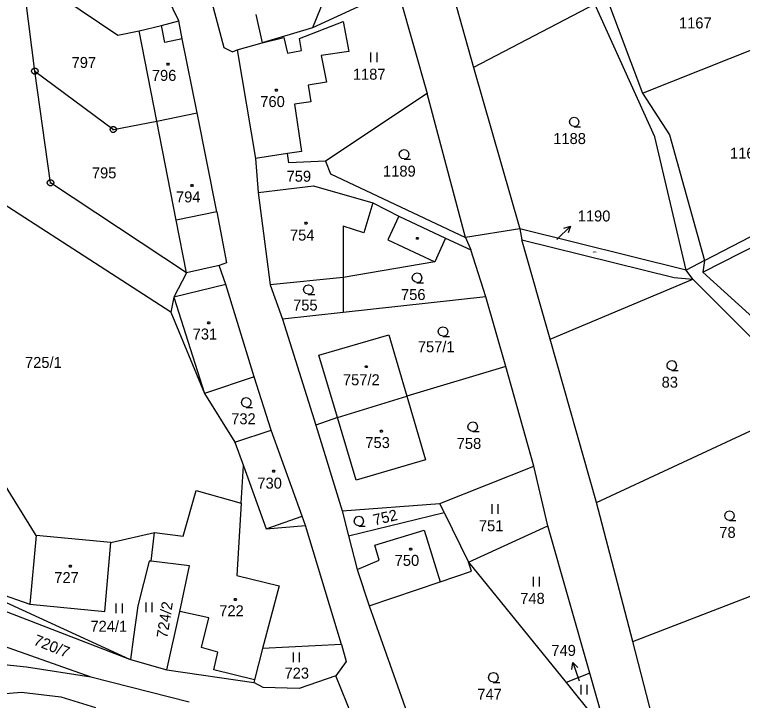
# Model space of a CAD drawing. Extents: x -609861 to -605046, y -1120287 to -1116307.
# Drawn here: x -607500.4 to -607387.8, y -1119178.3 to -1119072.1 of the extents above; entities that cross this region are included whole.
import ezdxf

# ---------------------------------------------------------------- set-up
doc = ezdxf.new("R2010")
doc.units = 0
for name, color, linetype in [('Vrstva 1', 7, 'Continuous'), ('Vrstva 2', 7, 'Continuous'), ('Vrstva 3', 7, 'Continuous'), ('Vrstva 4', 7, 'Continuous'), ('Vrstva 5', 7, 'Continuous'), ('Vrstva 7', 7, 'Continuous'), ('Vrstva 8', 7, 'Continuous')]:
    doc.layers.add(name, color=color, linetype=linetype)

msp = doc.modelspace()

# ---------------------------------------------------------------- linework, layer by layer
at = {"layer": 'Vrstva 1'}
for p, q in [((-607475, -1119073.11), (-607478.92, -1119064.9)), ((-607433.73, -1119064.85), (-607429.39, -1119080.35)), ((-607497.28, -1119080.9), (-607499.26, -1119065.3)), ((-607471.08, -1119065.71), (-607468.05, -1119077.23)), ((-607441.16, -1119068.11), (-607454.32, -1119074.19)), ((-607441.16, -1119068.11), (-607436.55, -1119084.35)), ((-607493.44, -1119069.24), (-607484.43, -1119075.34)), ((-607452.35, -1119069.4), (-607454.32, -1119074.19)), ((-607408.95, -1119069.07), (-607403.22, -1119084.33)), ((-607410.63, -1119070.51), (-607429.39, -1119080.35)), ((-607401.32, -1119091.09), (-607410.63, -1119070.51)), ((-607481.12, -1119074.65), (-607477.67, -1119073.81)), ((-607477.67, -1119073.81), (-607475, -1119073.11)), ((-607474.46, -1119075.9), (-607475, -1119073.11)), ((-607456.32, -1119075.87), (-607449.59, -1119073.21)), ((-607449.59, -1119073.21), (-607448.69, -1119077.85)), ((-607484.43, -1119075.34), (-607481.12, -1119074.65)), ((-607478.4, -1119088.63), (-607481.12, -1119074.65)), ((-607454.32, -1119074.19), (-607462.1, -1119076.53)), ((-607403.22, -1119084.33), (-607379.62, -1119074.89)), ((-607472.17, -1119087.36), (-607474.46, -1119075.9)), ((-607462.1, -1119076.53), (-607458.77, -1119075.71)), ((-607458.77, -1119075.71), (-607458.17, -1119078.11)), ((-607456, -1119077.69), (-607456.32, -1119075.87)), ((-607468.05, -1119077.23), (-607466.7, -1119077.89)), ((-607465.99, -1119077.61), (-607462.1, -1119076.53)), ((-607466.7, -1119077.89), (-607465.99, -1119077.61)), ((-607465.99, -1119077.61), (-607463.14, -1119094.43)), ((-607458.17, -1119078.11), (-607456, -1119077.69)), ((-607448.69, -1119077.85), (-607452.96, -1119078.46)), ((-607452.96, -1119078.46), (-607452.12, -1119082.59)), ((-607429.39, -1119080.35), (-607422.25, -1119105.32)), ((-607497.28, -1119080.9), (-607485.13, -1119089.93)), ((-607494.84, -1119098.19), (-607497.28, -1119080.9)), ((-607452.12, -1119082.59), (-607454.99, -1119083.08)), ((-607454.99, -1119083.08), (-607454.56, -1119085.63)), ((-607436.55, -1119084.35), (-607452.29, -1119094.86)), ((-607430.63, -1119106.63), (-607436.55, -1119084.35)), ((-607403.22, -1119084.33), (-607399.05, -1119090.75)), ((-607454.56, -1119085.63), (-607457.12, -1119086.01)), ((-607457.12, -1119086.01), (-607455.99, -1119093.34)), ((-607478.4, -1119088.63), (-607472.17, -1119087.36)), ((-607469.1, -1119102.67), (-607472.17, -1119087.36)), ((-607485.13, -1119089.93), (-607478.4, -1119088.63)), ((-607475.4, -1119103.98), (-607478.4, -1119088.63)), ((-607399.05, -1119090.75), (-607393.64, -1119110.22)), ((-607396.46, -1119111.7), (-607401.32, -1119091.09)), ((-607476.25, -1119118.23), (-607516.28, -1119092.38)), ((-607458.18, -1119093.67), (-607463.14, -1119094.43)), ((-607455.99, -1119093.34), (-607458.18, -1119093.67)), ((-607457.99, -1119095.1), (-607458.18, -1119093.67)), ((-607463.14, -1119094.43), (-607462.7, -1119099.68)), ((-607452.29, -1119094.86), (-607457.99, -1119095.1)), ((-607452.29, -1119094.86), (-607451.54, -1119096.78)), ((-607451.54, -1119096.78), (-607430.63, -1119106.63)), ((-607473.81, -1119112.13), (-607494.84, -1119098.19)), ((-607462.7, -1119099.68), (-607454.17, -1119098.64)), ((-607454.17, -1119098.64), (-607444.98, -1119101.31)), ((-607393.93, -1119112), (-607367.31, -1119098.57)), ((-607462.7, -1119099.68), (-607460.88, -1119113.96)), ((-607393.64, -1119110.22), (-607372.42, -1119099.12)), ((-607444.98, -1119101.31), (-607440.94, -1119103.34)), ((-607469.1, -1119102.67), (-607467.6, -1119110.58)), ((-607440.94, -1119103.34), (-607433.72, -1119106.77)), ((-607473.81, -1119112.13), (-607475.4, -1119103.98)), ((-607422.25, -1119105.32), (-607421.9, -1119107)), ((-607396.46, -1119111.7), (-607422.25, -1119105.32)), ((-607430.63, -1119106.63), (-607429.82, -1119108.59)), ((-607433.72, -1119106.77), (-607435.36, -1119110.4)), ((-607433.72, -1119106.77), (-607429.82, -1119108.59)), ((-607417.53, -1119122.4), (-607421.9, -1119107)), ((-607421.9, -1119107), (-607398.34, -1119112.85)), ((-607427.51, -1119115.83), (-607429.82, -1119108.59)), ((-607468.73, -1119110.97), (-607473.81, -1119112.13)), ((-607467.6, -1119110.58), (-607468.73, -1119110.97)), ((-607467.71, -1119113.92), (-607468.73, -1119110.97)), ((-607435.36, -1119110.4), (-607449.55, -1119112.83)), ((-607393.64, -1119110.22), (-607393.93, -1119112)), ((-607473.81, -1119112.13), (-607475.79, -1119115.88)), ((-607395.47, -1119113.08), (-607396.46, -1119111.7)), ((-607393.93, -1119112), (-607372.85, -1119131.14)), ((-607449.55, -1119112.83), (-607460.88, -1119113.96)), ((-607449.55, -1119112.83), (-607449.54, -1119118.25)), ((-607398.34, -1119112.85), (-607395.47, -1119113.08)), ((-607376.68, -1119131.97), (-607395.47, -1119113.08)), ((-607463.33, -1119128.23), (-607467.71, -1119113.92)), ((-607460.88, -1119113.96), (-607458.95, -1119119.28)), ((-607475.79, -1119115.88), (-607476.25, -1119118.23)), ((-607427.51, -1119115.83), (-607449.54, -1119118.25)), ((-607424.37, -1119126.64), (-607427.51, -1119115.83)), ((-607476.25, -1119118.23), (-607471, -1119130.78)), ((-607449.54, -1119118.25), (-607458.95, -1119119.28)), ((-607458.95, -1119119.28), (-607453.81, -1119135.72)), ((-607453.31, -1119124.86), (-607442.49, -1119121.71)), ((-607442.49, -1119121.71), (-607439.7, -1119131.21)), ((-607410.35, -1119147.68), (-607417.53, -1119122.4)), ((-607450.45, -1119134.51), (-607453.31, -1119124.86)), ((-607424.37, -1119126.64), (-607439.7, -1119131.21)), ((-607420.05, -1119142.06), (-607424.37, -1119126.64)), ((-607463.33, -1119128.23), (-607471, -1119130.78)), ((-607460.69, -1119136.5), (-607463.33, -1119128.23)), ((-607471, -1119130.78), (-607466.31, -1119138.32)), ((-607450.45, -1119134.51), (-607439.7, -1119131.21)), ((-607439.7, -1119131.21), (-607436.8, -1119141.09)), ((-607410.35, -1119147.68), (-607376.68, -1119131.97)), ((-607450.45, -1119134.51), (-607453.81, -1119135.72)), ((-607447.57, -1119144.22), (-607450.45, -1119134.51)), ((-607453.81, -1119135.72), (-607449.72, -1119148.95)), ((-607466.31, -1119138.32), (-607460.69, -1119136.5)), ((-607455.93, -1119149.77), (-607460.69, -1119136.5)), ((-607466.31, -1119138.32), (-607464.98, -1119142.02)), ((-607436.8, -1119141.09), (-607447.57, -1119144.22)), ((-607465.33, -1119147.8), (-607464.98, -1119142.02)), ((-607464.98, -1119142.02), (-607461.49, -1119151.75)), ((-607434.62, -1119147.86), (-607420.05, -1119142.06)), ((-607417.9, -1119151.27), (-607420.05, -1119142.06)), ((-607497.09, -1119152.79), (-607502.07, -1119144.67)), ((-607474.34, -1119152.87), (-607472.34, -1119145.84)), ((-607472.34, -1119145.84), (-607465.33, -1119147.8)), ((-607544.86, -1119147.88), (-607482.65, -1119171.92)), ((-607449.72, -1119148.95), (-607434.62, -1119147.86)), ((-607433.96, -1119149.21), (-607434.62, -1119147.86)), ((-607404.74, -1119169.18), (-607410.35, -1119147.68)), ((-607449.72, -1119148.95), (-607448.73, -1119152.82)), ((-607448.73, -1119152.82), (-607433.96, -1119149.21)), ((-607433.96, -1119149.21), (-607430.19, -1119156.9)), ((-607461.49, -1119151.75), (-607455.93, -1119149.77)), ((-607455.38, -1119151.26), (-607455.93, -1119149.77)), ((-607449.81, -1119169.68), (-607455.38, -1119151.26)), ((-607430.19, -1119156.9), (-607417.9, -1119151.27)), ((-607411.41, -1119174.1), (-607417.9, -1119151.27)), ((-607497.09, -1119152.79), (-607498.08, -1119163.44)), ((-607485.52, -1119153.86), (-607497.09, -1119152.79)), ((-607485.52, -1119153.86), (-607478.74, -1119152.34)), ((-607479.28, -1119156.74), (-607478.74, -1119152.34)), ((-607478.74, -1119152.34), (-607474.34, -1119152.87)), ((-607448.73, -1119152.82), (-607447.38, -1119158.06)), ((-607486.45, -1119164.53), (-607485.52, -1119153.86)), ((-607404.74, -1119169.18), (-607369.15, -1119155.5)), ((-607479.57, -1119156.76), (-607481.34, -1119163.7)), ((-607479.28, -1119156.74), (-607479.57, -1119156.76)), ((-607473.33, -1119157.5), (-607479.28, -1119156.74)), ((-607429.71, -1119158.33), (-607430.19, -1119156.9)), ((-607430.19, -1119156.9), (-607415.06, -1119175.56)), ((-607474.83, -1119164.54), (-607473.33, -1119157.5)), ((-607447.38, -1119158.06), (-607445.53, -1119163.69)), ((-607434.57, -1119159.98), (-607429.71, -1119158.33)), ((-607510.95, -1119158.9), (-607498.08, -1119163.44)), ((-607510.95, -1119158.9), (-607482.65, -1119171.92)), ((-607445.53, -1119163.69), (-607434.57, -1119159.98)), ((-607518.24, -1119164.17), (-607488.61, -1119174.69)), ((-607498.08, -1119163.44), (-607486.45, -1119164.53)), ((-607481.34, -1119163.7), (-607482.01, -1119168.47)), ((-607445.53, -1119163.69), (-607435.28, -1119192.66)), ((-607476.87, -1119173.58), (-607474.83, -1119164.54)), ((-607482.01, -1119168.47), (-607482.5, -1119171.96)), ((-607449.81, -1119169.68), (-607462.03, -1119170.29)), ((-607449.81, -1119169.68), (-607449.12, -1119172.29)), ((-607401.72, -1119180.83), (-607404.74, -1119169.18)), ((-607462.03, -1119170.29), (-607463.3, -1119175.13)), ((-607482.65, -1119171.92), (-607482.5, -1119171.96)), ((-607482.5, -1119171.96), (-607476.87, -1119173.58)), ((-607508.18, -1119172.19), (-607498.56, -1119173.11)), ((-607498.56, -1119173.11), (-607488.61, -1119174.69)), ((-607449.12, -1119172.29), (-607450.68, -1119174.51)), ((-607476.87, -1119173.58), (-607463.41, -1119175.57)), ((-607411.41, -1119174.1), (-607415.06, -1119175.56)), ((-607408.82, -1119183.24), (-607411.41, -1119174.1)), ((-607488.61, -1119174.69), (-607473.41, -1119178.55)), ((-607463.3, -1119175.13), (-607463.41, -1119175.57)), ((-607450.68, -1119174.51), (-607456.4, -1119176.46)), ((-607447.89, -1119181.43), (-607450.68, -1119174.51)), ((-607461.97, -1119176.3), (-607463.41, -1119175.57)), ((-607456.4, -1119176.46), (-607461.97, -1119176.3)), ((-607415.06, -1119175.56), (-607408.82, -1119183.24))]:
    msp.add_line(p, q, dxfattribs=at)
at = {"layer": 'Vrstva 3'}
for p, q in [((-607445.32, -1119078.03), (-607445.32, -1119079.53)), ((-607444.32, -1119079.53), (-607444.32, -1119078.03)), ((-607426.57, -1119147.93), (-607426.57, -1119149.43)), ((-607425.57, -1119149.43), (-607425.57, -1119147.93)), ((-607420.17, -1119159.17), (-607420.17, -1119160.67)), ((-607419.17, -1119160.67), (-607419.17, -1119159.17)), ((-607484.73, -1119163.33), (-607484.73, -1119164.83)), ((-607483.73, -1119164.83), (-607483.73, -1119163.33)), ((-607480.1, -1119163.18), (-607480.1, -1119164.68)), ((-607479.1, -1119164.68), (-607479.1, -1119163.18)), ((-607457.31, -1119170.92), (-607457.31, -1119172.42)), ((-607456.31, -1119172.42), (-607456.31, -1119170.92)), ((-607412.81, -1119175.91), (-607412.81, -1119177.41)), ((-607411.81, -1119177.41), (-607411.81, -1119175.91))]:
    msp.add_line(p, q, dxfattribs=at)
for points in [[(-607413.81, -1119089.49), (-607414.19, -1119089.39), (-607414.46, -1119089.12), (-607414.56, -1119088.75), (-607414.46, -1119088.38), (-607414.19, -1119088.11), (-607413.82, -1119088.01), (-607413.45, -1119088.11), (-607413.18, -1119088.38), (-607413.08, -1119088.76), (-607413.18, -1119089.14), (-607413.45, -1119089.41), (-607413.83, -1119089.51), (-607412.83, -1119089.51)], [(-607440.13, -1119094.5), (-607440.51, -1119094.4), (-607440.78, -1119094.13), (-607440.88, -1119093.76), (-607440.78, -1119093.39), (-607440.51, -1119093.12), (-607440.14, -1119093.02), (-607439.77, -1119093.12), (-607439.5, -1119093.39), (-607439.4, -1119093.77), (-607439.5, -1119094.15), (-607439.77, -1119094.42), (-607440.15, -1119094.52), (-607439.15, -1119094.52)], [(-607438.12, -1119113.63), (-607438.5, -1119113.53), (-607438.77, -1119113.26), (-607438.87, -1119112.89), (-607438.77, -1119112.52), (-607438.5, -1119112.25), (-607438.13, -1119112.15), (-607437.76, -1119112.25), (-607437.49, -1119112.52), (-607437.39, -1119112.9), (-607437.49, -1119113.28), (-607437.76, -1119113.55), (-607438.14, -1119113.65), (-607437.14, -1119113.65)], [(-607454.94, -1119115.45), (-607455.32, -1119115.35), (-607455.59, -1119115.08), (-607455.69, -1119114.71), (-607455.59, -1119114.34), (-607455.32, -1119114.07), (-607454.95, -1119113.97), (-607454.58, -1119114.07), (-607454.31, -1119114.34), (-607454.21, -1119114.72), (-607454.31, -1119115.1), (-607454.58, -1119115.37), (-607454.96, -1119115.47), (-607453.96, -1119115.47)], [(-607434.11, -1119121.95), (-607434.49, -1119121.85), (-607434.76, -1119121.58), (-607434.86, -1119121.21), (-607434.76, -1119120.84), (-607434.49, -1119120.57), (-607434.12, -1119120.47), (-607433.75, -1119120.57), (-607433.48, -1119120.84), (-607433.38, -1119121.22), (-607433.48, -1119121.6), (-607433.75, -1119121.87), (-607434.13, -1119121.97), (-607433.13, -1119121.97)], [(-607398.7, -1119127.2), (-607399.08, -1119127.1), (-607399.35, -1119126.83), (-607399.45, -1119126.46), (-607399.35, -1119126.09), (-607399.08, -1119125.82), (-607398.71, -1119125.72), (-607398.34, -1119125.82), (-607398.07, -1119126.09), (-607397.97, -1119126.47), (-607398.07, -1119126.85), (-607398.34, -1119127.12), (-607398.72, -1119127.22), (-607397.72, -1119127.22)], [(-607464.56, -1119132.93), (-607464.94, -1119132.83), (-607465.21, -1119132.56), (-607465.31, -1119132.19), (-607465.21, -1119131.82), (-607464.94, -1119131.55), (-607464.57, -1119131.45), (-607464.2, -1119131.55), (-607463.93, -1119131.82), (-607463.83, -1119132.2), (-607463.93, -1119132.58), (-607464.2, -1119132.85), (-607464.58, -1119132.95), (-607463.58, -1119132.95)], [(-607429.5, -1119136.69), (-607429.88, -1119136.59), (-607430.15, -1119136.32), (-607430.25, -1119135.95), (-607430.15, -1119135.58), (-607429.88, -1119135.31), (-607429.51, -1119135.21), (-607429.14, -1119135.31), (-607428.87, -1119135.58), (-607428.77, -1119135.96), (-607428.87, -1119136.34), (-607429.14, -1119136.61), (-607429.52, -1119136.71), (-607428.52, -1119136.71)], [(-607389.77, -1119150.45), (-607390.15, -1119150.35), (-607390.42, -1119150.08), (-607390.52, -1119149.71), (-607390.42, -1119149.34), (-607390.15, -1119149.07), (-607389.78, -1119148.97), (-607389.41, -1119149.07), (-607389.14, -1119149.34), (-607389.04, -1119149.72), (-607389.14, -1119150.1), (-607389.41, -1119150.37), (-607389.79, -1119150.47), (-607388.79, -1119150.47)], [(-607447.13, -1119151.3), (-607447.51, -1119151.2), (-607447.78, -1119150.93), (-607447.88, -1119150.56), (-607447.78, -1119150.19), (-607447.51, -1119149.92), (-607447.14, -1119149.82), (-607446.77, -1119149.92), (-607446.5, -1119150.19), (-607446.4, -1119150.57), (-607446.5, -1119150.95), (-607446.77, -1119151.22), (-607447.15, -1119151.32), (-607446.15, -1119151.32)], [(-607426.31, -1119175.5), (-607426.69, -1119175.4), (-607426.96, -1119175.13), (-607427.06, -1119174.76), (-607426.96, -1119174.39), (-607426.69, -1119174.12), (-607426.32, -1119174.02), (-607425.95, -1119174.12), (-607425.68, -1119174.39), (-607425.58, -1119174.77), (-607425.68, -1119175.15), (-607425.95, -1119175.42), (-607426.33, -1119175.52), (-607425.33, -1119175.52)]]:
    msp.add_lwpolyline(points, dxfattribs=at)
at = {"layer": 'Vrstva 4'}
for p, q in [((-607463.07, -1119072.12), (-607462.1, -1119076.53)), ((-607477.17, -1119076.45), (-607477.67, -1119073.81)), ((-607474.46, -1119075.9), (-607477.17, -1119076.45)), ((-607444.98, -1119101.31), (-607446.39, -1119105.93)), ((-607469.1, -1119102.67), (-607475.4, -1119103.98)), ((-607440.94, -1119103.34), (-607442.66, -1119107.02)), ((-607446.39, -1119105.93), (-607449.55, -1119104.9)), ((-607449.55, -1119104.9), (-607449.55, -1119112.83)), ((-607422.25, -1119105.32), (-607430.63, -1119106.63)), ((-607442.66, -1119107.02), (-607435.36, -1119110.4)), ((-607393.64, -1119110.22), (-607396.46, -1119111.7)), ((-607417.53, -1119122.4), (-607395.47, -1119113.08)), ((-607467.71, -1119113.92), (-607475.79, -1119115.88)), ((-607475.79, -1119115.88), (-607471, -1119130.78)), ((-607465.33, -1119147.8), (-607466, -1119158.98)), ((-607461.49, -1119151.75), (-607455.38, -1119151.26)), ((-607444.67, -1119154.26), (-607437.01, -1119151.96)), ((-607437.01, -1119151.96), (-607434.57, -1119159.98)), ((-607443.97, -1119156.61), (-607444.67, -1119154.26)), ((-607447.38, -1119158.06), (-607443.97, -1119156.61)), ((-607466, -1119158.98), (-607459.49, -1119160.58)), ((-607459.49, -1119160.58), (-607462.03, -1119170.29)), ((-607470.37, -1119165.52), (-607474.83, -1119164.54)), ((-607471.48, -1119170.15), (-607470.37, -1119165.52)), ((-607468.98, -1119170.87), (-607471.48, -1119170.15)), ((-607469.58, -1119173.58), (-607468.98, -1119170.87)), ((-607463.3, -1119175.13), (-607469.58, -1119173.58)), ((-607508.87, -1119177.88), (-607499.34, -1119177.02)), ((-607499.34, -1119177.02), (-607493.27, -1119177.74)), ((-607493.27, -1119177.74), (-607487.91, -1119179.39))]:
    msp.add_line(p, q, dxfattribs=at)
at = {"layer": 'Vrstva 5'}
for points in [[(-607476.59, -1119079.66), (-607476.5, -1119079.81), (-607476.59, -1119079.96), (-607476.77, -1119079.96), (-607476.86, -1119079.81), (-607476.77, -1119079.66)], [(-607459.81, -1119083.71), (-607459.72, -1119083.86), (-607459.81, -1119084.01), (-607459.99, -1119084.01), (-607460.08, -1119083.86), (-607459.99, -1119083.71)], [(-607472.86, -1119098.47), (-607472.77, -1119098.62), (-607472.86, -1119098.77), (-607473.04, -1119098.77), (-607473.13, -1119098.62), (-607473.04, -1119098.47)], [(-607455.21, -1119104.29), (-607455.12, -1119104.44), (-607455.21, -1119104.59), (-607455.39, -1119104.59), (-607455.48, -1119104.44), (-607455.39, -1119104.29)], [(-607437.99, -1119106.63), (-607437.9, -1119106.78), (-607437.99, -1119106.93), (-607438.17, -1119106.93), (-607438.26, -1119106.78), (-607438.17, -1119106.63)], [(-607470.27, -1119119.7), (-607470.18, -1119119.85), (-607470.27, -1119120), (-607470.45, -1119120), (-607470.54, -1119119.85), (-607470.45, -1119119.7)], [(-607445.91, -1119126.5), (-607445.82, -1119126.65), (-607445.91, -1119126.8), (-607446.09, -1119126.8), (-607446.18, -1119126.65), (-607446.09, -1119126.5)], [(-607443.55, -1119136.5), (-607443.46, -1119136.65), (-607443.55, -1119136.8), (-607443.73, -1119136.8), (-607443.82, -1119136.65), (-607443.73, -1119136.5)], [(-607460.23, -1119142.66), (-607460.14, -1119142.81), (-607460.23, -1119142.96), (-607460.41, -1119142.96), (-607460.5, -1119142.81), (-607460.41, -1119142.66)], [(-607439.01, -1119154.74), (-607438.92, -1119154.89), (-607439.01, -1119155.04), (-607439.19, -1119155.04), (-607439.28, -1119154.89), (-607439.19, -1119154.74)], [(-607491.69, -1119157.4), (-607491.6, -1119157.55), (-607491.69, -1119157.7), (-607491.87, -1119157.7), (-607491.96, -1119157.55), (-607491.87, -1119157.4)], [(-607466.16, -1119162.53), (-607466.07, -1119162.68), (-607466.16, -1119162.83), (-607466.34, -1119162.83), (-607466.43, -1119162.68), (-607466.34, -1119162.53)]]:
    msp.add_lwpolyline(points, close=True, dxfattribs=at)
at = {"layer": 'Vrstva 7'}
for p, q in [((-607414.374, -1119104.883), (-607416.51, -1119106.99)), ((-607414.04, -1119172.442), (-607413.04, -1119175.27))]:
    msp.add_line(p, q, dxfattribs=at)
for points in [[(-607415.437, -1119105.229), (-607414.374, -1119104.883), (-607414.735, -1119105.941)], [(-607414.178, -1119173.551), (-607414.04, -1119172.442), (-607413.236, -1119173.218)]]:
    msp.add_lwpolyline(points, dxfattribs=at)
at = {"layer": 'Vrstva 8'}
for p, q in [((-607497.4, -1119080.9), (-607497.16, -1119080.9)), ((-607485.25, -1119089.93), (-607485.01, -1119089.93)), ((-607494.96, -1119098.19), (-607494.72, -1119098.19))]:
    msp.add_line(p, q, dxfattribs=at)
for points in [[(-607497.13, -1119080.42), (-607496.88, -1119080.6), (-607496.78, -1119080.89), (-607496.88, -1119081.18), (-607497.13, -1119081.36), (-607497.44, -1119081.36), (-607497.69, -1119081.18), (-607497.79, -1119080.89), (-607497.69, -1119080.6), (-607497.44, -1119080.42)], [(-607484.98, -1119089.45), (-607484.73, -1119089.63), (-607484.63, -1119089.92), (-607484.73, -1119090.21), (-607484.98, -1119090.39), (-607485.29, -1119090.39), (-607485.54, -1119090.21), (-607485.64, -1119089.92), (-607485.54, -1119089.63), (-607485.29, -1119089.45)], [(-607494.69, -1119097.71), (-607494.44, -1119097.89), (-607494.34, -1119098.18), (-607494.44, -1119098.47), (-607494.69, -1119098.65), (-607495, -1119098.65), (-607495.25, -1119098.47), (-607495.35, -1119098.18), (-607495.25, -1119097.89), (-607495, -1119097.71)]]:
    msp.add_lwpolyline(points, close=True, dxfattribs=at)

# ---------------------------------------------------------------- texts
at = {"layer": 'Vrstva 2'}
for s, height, p in [('1167', 1.7, (-607397.597, -1119074.29)), ('797', 1.7, (-607491.593, -1119080.41)), ('796', 1.7, (-607479.173, -1119082.41)), ('1187', 1.7, (-607448.067, -1119082.23)), ('760', 1.7, (-607462.393, -1119086.46)), ('1188', 1.7, (-607417.057, -1119092.19)), ('1166', 1.7, (-607389.697, -1119094.44)), ('795', 1.7, (-607488.453, -1119097.5)), ('759', 1.7, (-607458.323, -1119098.02)), ('1189', 1.7, (-607443.397, -1119097.23)), ('794', 1.7, (-607475.443, -1119101.22)), ('754', 1.7, (-607457.793, -1119107.13)), ('1190', 0.2, (-607410.954, -1119108.99)), ('756', 1.7, (-607440.613, -1119116.33)), ('755', 1.7, (-607457.313, -1119117.97)), ('731', 1.7, (-607472.853, -1119122.45)), ('757/1', 1.7, (-607438.013, -1119124.42)), ('725/1', 1.7, (-607498.803, -1119126.85)), ('757/2', 1.7, (-607449.603, -1119129.53)), ('83', 1.7, (-607400.283, -1119129.9)), ('732', 1.7, (-607466.893, -1119135.57)), ('753', 1.7, (-607446.133, -1119139.25)), ('758', 1.7, (-607431.993, -1119139.39)), ('730', 1.7, (-607462.843, -1119145.53)), ('751', 1.7, (-607428.563, -1119152.13)), ('78', 1.7, (-607391.353, -1119153.15)), ('750', 1.7, (-607441.593, -1119157.49)), ('727', 1.7, (-607494.273, -1119160.15)), ('748', 1.7, (-607422.163, -1119163.37)), ('722', 1.7, (-607468.743, -1119165.29)), ('724/1', 1.7, (-607488.679, -1119167.69)), ('723', 1.7, (-607458.643, -1119174.94)), ('747', 1.7, (-607428.803, -1119178.2))]:
    msp.add_text(s, height=height, dxfattribs=at).set_placement(p)
for s, rotation, p in [('752', 13.5218, (-607444.709, -1119151.244)), ('724/2', 81.18812, (-607476.782, -1119168.779)), ('720/7', 338.38888, (-607497.609, -1119169.647))]:
    msp.add_text(s, height=1.7, rotation=rotation, dxfattribs=at).set_placement(p)
at = {"layer": 'Vrstva 7'}
for s, p in [('1190', (-607413.267, -1119104.17)), ('749', (-607417.344, -1119171.43))]:
    msp.add_text(s, height=1.7, dxfattribs=at).set_placement(p)

doc.saveas('drawing.dxf')
